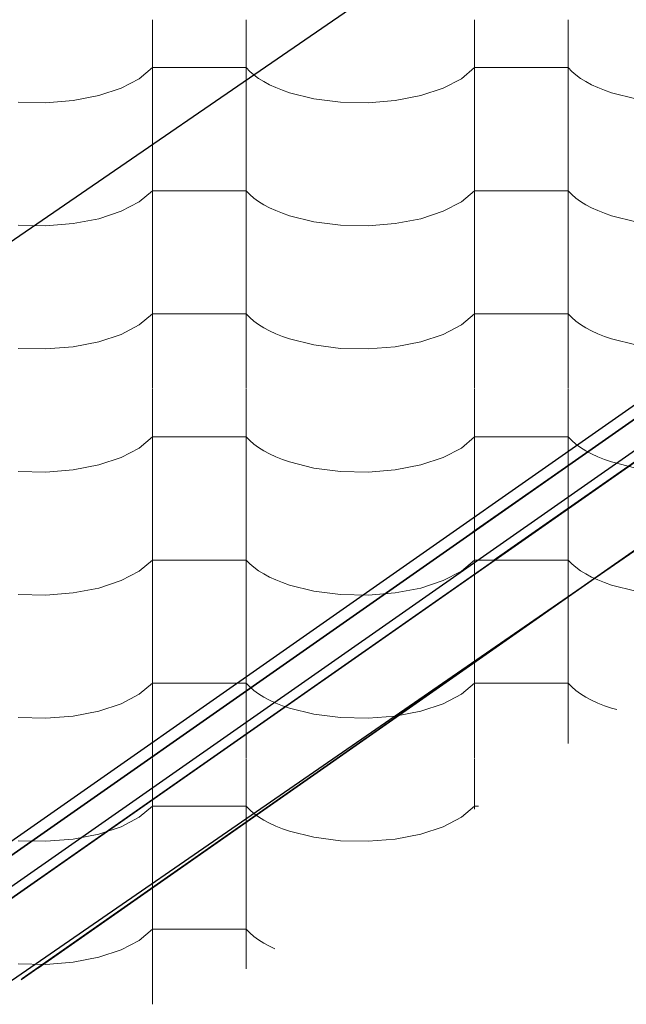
# Model space of a CAD drawing. Header units: millimetres. Extents: x -36478 to 31050, y -14815 to 11827.
# Tile 465 of 656: x -7725 to -7414, y 8535 to 9040. Entities that reach past the tile are written whole.
import ezdxf

# ---------------------------------------------------------------- set-up
doc = ezdxf.new("R2010")
doc.units = ezdxf.units.MM
doc.header["$MEASUREMENT"] = 0
doc.linetypes.add('Wipeout_Contour', pattern=[1000, 0, -1000])
for name, color, linetype in [('Nové_0', 7, 'Continuous'), ('Nové_Konstrukce - krov', 7, 'Continuous'), ('Nové_Kóty - SP', 7, 'Continuous'), ('Nové_Výplně - Povrchové', 7, 'Continuous')]:
    doc.layers.add(name, color=color, linetype=linetype)
doc.styles.add('GENEROVANÝ_STYL_2', font='txt')
doc.dimstyles.new('GENEROVANÝ_STYL__1', dxfattribs={"dimtxt": 125, "dimasz": 190, "dimexe": 0.18, "dimexo": 300, "dimgap": 0, "dimtad": 1, "dimdec": 0, "dimzin": 0, "dimdsep": 46, "dimtxsty": 'GENEROVANÝ_STYL_2', "dimblk": 'ARROWHEAD_6', "dimblk1": 'ARROWHEAD_6', "dimblk2": 'ARROWHEAD_6', "dimcen": 0.09, "dimclrd": 1, "dimclre": 1, "dimclrt": 1, "dimazin": 0, "dimtfac": 1, "dimtdec": 4, "dimtmove": 0, "dimatfit": 3, "dimfxl": 1, "dimtolj": 1, "dimtzin": 0, "dimarcsym": 0})
doc.dimstyles.new('GENEROVANÝ_STYL__2', dxfattribs={"dimtxt": 125, "dimasz": 190, "dimexe": 0.18, "dimexo": 300, "dimgap": 0, "dimtad": 1, "dimdec": 0, "dimzin": 0, "dimdsep": 46, "dimtxsty": 'GENEROVANÝ_STYL_2', "dimblk": 'ARROWHEAD_6', "dimblk1": 'ARROWHEAD_6', "dimblk2": 'ARROWHEAD_6', "dimcen": 0.09, "dimclrd": 1, "dimclre": 1, "dimclrt": 1, "dimazin": 0, "dimtfac": 1, "dimtdec": 4, "dimtmove": 2, "dimatfit": 3, "dimfxl": 1, "dimtolj": 1, "dimtzin": 0, "dimarcsym": 0})

# ---------------------------------------------------------------- blocks, each defined once
blk = doc.blocks.new('*X13')
at = {"layer": 'Nové_Výplně - Povrchové', "color": 21, "linetype": 'Continuous', "lineweight": 20, "true_color": 0xffaaaa}
for p, q in [((-7656.72, 9039.87), (-7656.72, 8976.99)), ((-7608.69, 9039.87), (-7608.69, 8976.99)), ((-7491.72, 9039.87), (-7491.72, 8976.99)), ((-7443.69, 9039.87), (-7443.69, 8976.99)), ((-7663.39, 9009.65), (-7656.72, 9015.34)), ((-7632.71, 9015.34), (-7656.72, 9015.34)), ((-7608.69, 9015.34), (-7632.71, 9015.34)), ((-7608.69, 9015.34), (-7606.86, 9013.44)), ((-7606.86, 9013.44), (-7604.74, 9011.61)), ((-7604.74, 9011.61), (-7602.34, 9009.86)), ((-7498.39, 9009.65), (-7491.72, 9015.34)), ((-7467.71, 9015.34), (-7491.72, 9015.34)), ((-7443.69, 9015.34), (-7467.71, 9015.34)), ((-7443.69, 9015.34), (-7441.86, 9013.44)), ((-7441.86, 9013.44), (-7439.74, 9011.61)), ((-7439.74, 9011.61), (-7437.34, 9009.86)), ((-7672.7, 9004.78), (-7663.39, 9009.65)), ((-7602.34, 9009.86), (-7599.65, 9008.19)), ((-7599.65, 9008.19), (-7596.71, 9006.61)), ((-7596.71, 9006.61), (-7593.53, 9005.13)), ((-7507.7, 9004.78), (-7498.39, 9009.65)), ((-7437.34, 9009.86), (-7434.65, 9008.19)), ((-7434.65, 9008.19), (-7431.71, 9006.61)), ((-7431.71, 9006.61), (-7428.53, 9005.13)), ((-7697.24, 8998.46), (-7684.18, 9000.99)), ((-7684.18, 9000.99), (-7672.7, 9004.78)), ((-7593.53, 9005.13), (-7590.12, 9003.76)), ((-7590.12, 9003.76), (-7586.5, 9002.51)), ((-7586.5, 9002.51), (-7574.05, 8999.41)), ((-7532.24, 8998.46), (-7519.18, 9000.99)), ((-7519.18, 9000.99), (-7507.7, 9004.78)), ((-7428.53, 9005.13), (-7425.12, 9003.76)), ((-7425.12, 9003.76), (-7421.5, 9002.51)), ((-7421.5, 9002.51), (-7409.05, 8999.41)), ((-7725.39, 8997.65), (-7711.21, 8997.33)), ((-7711.21, 8997.33), (-7697.24, 8998.46)), ((-7574.05, 8999.41), (-7560.39, 8997.65)), ((-7560.39, 8997.65), (-7546.21, 8997.33)), ((-7546.21, 8997.33), (-7532.24, 8998.46)), ((-7656.72, 8976.77), (-7656.72, 8913.89)), ((-7608.69, 8976.77), (-7608.69, 8913.89)), ((-7491.72, 8976.77), (-7491.72, 8913.89)), ((-7443.69, 8976.77), (-7443.69, 8913.89)), ((-7663.39, 8946.54), (-7656.72, 8952.23)), ((-7632.71, 8952.23), (-7656.72, 8952.23)), ((-7608.69, 8952.23), (-7632.71, 8952.23)), ((-7608.69, 8952.23), (-7606.86, 8950.34)), ((-7606.86, 8950.34), (-7604.74, 8948.51)), ((-7498.39, 8946.54), (-7491.72, 8952.23)), ((-7467.71, 8952.23), (-7491.72, 8952.23)), ((-7443.69, 8952.23), (-7467.71, 8952.23)), ((-7443.69, 8952.23), (-7441.86, 8950.34)), ((-7441.86, 8950.34), (-7439.74, 8948.51)), ((-7672.7, 8941.68), (-7663.39, 8946.54)), ((-7604.74, 8948.51), (-7602.34, 8946.76)), ((-7602.34, 8946.76), (-7599.65, 8945.08)), ((-7599.65, 8945.08), (-7596.71, 8943.5)), ((-7507.7, 8941.68), (-7498.39, 8946.54)), ((-7439.74, 8948.51), (-7437.34, 8946.76)), ((-7437.34, 8946.76), (-7434.65, 8945.08)), ((-7434.65, 8945.08), (-7431.71, 8943.5)), ((-7684.18, 8937.89), (-7672.7, 8941.68)), ((-7596.71, 8943.5), (-7593.53, 8942.03)), ((-7593.53, 8942.03), (-7590.12, 8940.66)), ((-7590.12, 8940.66), (-7586.5, 8939.4)), ((-7519.18, 8937.89), (-7507.7, 8941.68)), ((-7431.71, 8943.5), (-7428.53, 8942.03)), ((-7428.53, 8942.03), (-7425.12, 8940.66)), ((-7425.12, 8940.66), (-7421.5, 8939.4)), ((-7711.21, 8934.23), (-7697.24, 8935.36)), ((-7697.24, 8935.36), (-7684.18, 8937.89)), ((-7586.5, 8939.4), (-7574.05, 8936.3)), ((-7574.05, 8936.3), (-7560.39, 8934.55)), ((-7546.21, 8934.23), (-7532.24, 8935.36)), ((-7532.24, 8935.36), (-7519.18, 8937.89)), ((-7421.5, 8939.4), (-7409.05, 8936.3)), ((-7725.39, 8934.55), (-7711.21, 8934.23)), ((-7560.39, 8934.55), (-7546.21, 8934.23)), ((-7656.72, 8913.66), (-7656.72, 8850.78)), ((-7608.69, 8913.66), (-7608.69, 8850.78)), ((-7491.72, 8913.66), (-7491.72, 8850.78)), ((-7443.69, 8913.66), (-7443.69, 8850.78)), ((-7663.39, 8883.44), (-7656.72, 8889.13)), ((-7632.71, 8889.13), (-7656.72, 8889.13)), ((-7608.69, 8889.13), (-7632.71, 8889.13)), ((-7608.69, 8889.13), (-7606.86, 8887.24)), ((-7606.86, 8887.24), (-7604.74, 8885.41)), ((-7604.74, 8885.41), (-7602.34, 8883.65)), ((-7498.39, 8883.44), (-7491.72, 8889.13)), ((-7467.71, 8889.13), (-7491.72, 8889.13)), ((-7443.69, 8889.13), (-7467.71, 8889.13)), ((-7443.69, 8889.13), (-7441.86, 8887.24)), ((-7441.86, 8887.24), (-7439.74, 8885.41)), ((-7439.74, 8885.41), (-7437.34, 8883.65)), ((-7672.7, 8878.57), (-7663.39, 8883.44)), ((-7602.34, 8883.65), (-7599.65, 8881.98)), ((-7599.65, 8881.98), (-7596.71, 8880.4)), ((-7596.71, 8880.4), (-7593.53, 8878.92)), ((-7507.7, 8878.57), (-7498.39, 8883.44)), ((-7437.34, 8883.65), (-7434.65, 8881.98)), ((-7434.65, 8881.98), (-7431.71, 8880.4)), ((-7431.71, 8880.4), (-7428.53, 8878.92)), ((-7697.24, 8872.25), (-7684.18, 8874.78)), ((-7684.18, 8874.78), (-7672.7, 8878.57)), ((-7593.53, 8878.92), (-7590.12, 8877.55)), ((-7590.12, 8877.55), (-7586.5, 8876.3)), ((-7586.5, 8876.3), (-7574.05, 8873.2)), ((-7532.24, 8872.25), (-7519.18, 8874.78)), ((-7519.18, 8874.78), (-7507.7, 8878.57)), ((-7428.53, 8878.92), (-7425.12, 8877.55)), ((-7425.12, 8877.55), (-7421.5, 8876.3)), ((-7421.5, 8876.3), (-7409.05, 8873.2)), ((-7725.39, 8871.44), (-7711.21, 8871.12)), ((-7711.21, 8871.12), (-7697.24, 8872.25)), ((-7574.05, 8873.2), (-7560.39, 8871.44)), ((-7560.39, 8871.44), (-7546.21, 8871.12)), ((-7546.21, 8871.12), (-7532.24, 8872.25)), ((-7656.72, 8850.56), (-7656.72, 8787.68)), ((-7608.69, 8850.56), (-7608.69, 8787.68)), ((-7491.72, 8850.56), (-7491.72, 8787.68)), ((-7443.69, 8850.56), (-7443.69, 8787.68)), ((-7663.39, 8820.34), (-7656.72, 8826.03)), ((-7632.71, 8826.03), (-7656.72, 8826.03)), ((-7608.69, 8826.03), (-7632.71, 8826.03)), ((-7608.69, 8826.03), (-7606.86, 8824.13)), ((-7606.86, 8824.13), (-7604.74, 8822.3)), ((-7498.39, 8820.34), (-7491.72, 8826.03)), ((-7467.71, 8826.03), (-7491.72, 8826.03)), ((-7443.69, 8826.03), (-7467.71, 8826.03)), ((-7443.69, 8826.03), (-7441.86, 8824.13)), ((-7441.86, 8824.13), (-7439.74, 8822.3)), ((-7672.7, 8815.47), (-7663.39, 8820.34)), ((-7604.74, 8822.3), (-7602.34, 8820.55)), ((-7602.34, 8820.55), (-7599.65, 8818.87)), ((-7599.65, 8818.87), (-7596.71, 8817.3)), ((-7507.7, 8815.47), (-7498.39, 8820.34)), ((-7439.74, 8822.3), (-7437.34, 8820.55)), ((-7437.34, 8820.55), (-7434.65, 8818.87)), ((-7434.65, 8818.87), (-7431.71, 8817.3)), ((-7684.18, 8811.68), (-7672.7, 8815.47)), ((-7596.71, 8817.3), (-7593.53, 8815.82)), ((-7593.53, 8815.82), (-7590.12, 8814.45)), ((-7590.12, 8814.45), (-7586.5, 8813.19)), ((-7519.18, 8811.68), (-7507.7, 8815.47)), ((-7431.71, 8817.3), (-7428.53, 8815.82)), ((-7428.53, 8815.82), (-7425.12, 8814.45)), ((-7425.12, 8814.45), (-7421.5, 8813.19)), ((-7711.21, 8808.02), (-7697.24, 8809.15)), ((-7697.24, 8809.15), (-7684.18, 8811.68)), ((-7586.5, 8813.19), (-7574.05, 8810.09)), ((-7574.05, 8810.09), (-7560.39, 8808.34)), ((-7546.21, 8808.02), (-7532.24, 8809.15)), ((-7532.24, 8809.15), (-7519.18, 8811.68)), ((-7421.5, 8813.19), (-7409.05, 8810.09)), ((-7725.39, 8808.34), (-7711.21, 8808.02)), ((-7560.39, 8808.34), (-7546.21, 8808.02)), ((-7656.72, 8787.45), (-7656.72, 8724.57)), ((-7608.69, 8787.45), (-7608.69, 8724.57)), ((-7491.72, 8787.45), (-7491.72, 8724.57)), ((-7443.69, 8787.45), (-7443.69, 8724.57)), ((-7663.39, 8757.23), (-7656.72, 8762.92)), ((-7632.71, 8762.92), (-7656.72, 8762.92)), ((-7608.69, 8762.92), (-7632.71, 8762.92)), ((-7608.69, 8762.92), (-7606.86, 8761.03)), ((-7606.86, 8761.03), (-7604.74, 8759.2)), ((-7604.74, 8759.2), (-7602.34, 8757.44)), ((-7498.39, 8757.23), (-7491.72, 8762.92)), ((-7467.71, 8762.92), (-7491.72, 8762.92)), ((-7443.69, 8762.92), (-7467.71, 8762.92)), ((-7443.69, 8762.92), (-7441.86, 8761.03)), ((-7441.86, 8761.03), (-7439.74, 8759.2)), ((-7439.74, 8759.2), (-7437.34, 8757.44)), ((-7672.7, 8752.37), (-7663.39, 8757.23)), ((-7602.34, 8757.44), (-7599.65, 8755.77)), ((-7599.65, 8755.77), (-7596.71, 8754.19)), ((-7596.71, 8754.19), (-7593.53, 8752.71)), ((-7507.7, 8752.37), (-7498.39, 8757.23)), ((-7437.34, 8757.44), (-7434.65, 8755.77)), ((-7434.65, 8755.77), (-7431.71, 8754.19)), ((-7431.71, 8754.19), (-7428.53, 8752.71)), ((-7697.24, 8746.04), (-7684.18, 8748.57)), ((-7684.18, 8748.57), (-7672.7, 8752.37)), ((-7593.53, 8752.71), (-7590.12, 8751.34)), ((-7590.12, 8751.34), (-7586.5, 8750.09)), ((-7586.5, 8750.09), (-7574.05, 8746.99)), ((-7532.24, 8746.04), (-7519.18, 8748.57)), ((-7519.18, 8748.57), (-7507.7, 8752.37)), ((-7428.53, 8752.71), (-7425.12, 8751.34)), ((-7425.12, 8751.34), (-7421.5, 8750.09)), ((-7421.5, 8750.09), (-7409.05, 8746.99)), ((-7725.39, 8745.23), (-7711.21, 8744.91)), ((-7711.21, 8744.91), (-7697.24, 8746.04)), ((-7574.05, 8746.99), (-7560.39, 8745.23)), ((-7560.39, 8745.23), (-7546.21, 8744.91)), ((-7546.21, 8744.91), (-7532.24, 8746.04)), ((-7656.72, 8724.35), (-7656.72, 8661.47)), ((-7608.69, 8724.35), (-7608.69, 8661.47)), ((-7491.72, 8724.35), (-7491.72, 8661.47)), ((-7443.69, 8724.35), (-7443.69, 8668.87)), ((-7663.39, 8694.13), (-7656.72, 8699.82)), ((-7632.71, 8699.82), (-7656.72, 8699.82)), ((-7608.69, 8699.82), (-7632.71, 8699.82)), ((-7608.69, 8699.82), (-7606.86, 8697.92)), ((-7606.86, 8697.92), (-7604.74, 8696.09)), ((-7498.39, 8694.13), (-7491.72, 8699.82)), ((-7467.71, 8699.82), (-7491.72, 8699.82)), ((-7443.69, 8699.82), (-7467.71, 8699.82)), ((-7443.69, 8699.82), (-7441.86, 8697.92)), ((-7441.86, 8697.92), (-7439.74, 8696.09)), ((-7672.7, 8689.26), (-7663.39, 8694.13)), ((-7604.74, 8696.09), (-7602.34, 8694.34)), ((-7602.34, 8694.34), (-7599.65, 8692.66)), ((-7599.65, 8692.66), (-7596.71, 8691.09)), ((-7507.7, 8689.26), (-7498.39, 8694.13)), ((-7439.74, 8696.09), (-7437.34, 8694.34)), ((-7437.34, 8694.34), (-7434.65, 8692.66)), ((-7434.65, 8692.66), (-7431.71, 8691.09)), ((-7684.18, 8685.47), (-7672.7, 8689.26)), ((-7596.71, 8691.09), (-7593.53, 8689.61)), ((-7593.53, 8689.61), (-7590.12, 8688.24)), ((-7590.12, 8688.24), (-7586.5, 8686.98)), ((-7519.18, 8685.47), (-7507.7, 8689.26)), ((-7431.71, 8691.09), (-7428.53, 8689.61)), ((-7428.53, 8689.61), (-7425.12, 8688.24)), ((-7425.12, 8688.24), (-7421.5, 8686.98)), ((-7711.21, 8681.81), (-7697.24, 8682.94)), ((-7697.24, 8682.94), (-7684.18, 8685.47)), ((-7586.5, 8686.98), (-7574.05, 8683.88)), ((-7574.05, 8683.88), (-7560.39, 8682.13)), ((-7546.21, 8681.81), (-7532.24, 8682.94)), ((-7532.24, 8682.94), (-7519.18, 8685.47)), ((-7421.5, 8686.98), (-7418.79, 8686.31)), ((-7725.39, 8682.13), (-7711.21, 8681.81)), ((-7560.39, 8682.13), (-7546.21, 8681.81)), ((-7656.72, 8661.24), (-7656.72, 8598.36)), ((-7608.69, 8661.24), (-7608.69, 8598.36)), ((-7491.72, 8661.24), (-7491.72, 8635.24)), ((-7663.39, 8631.02), (-7656.72, 8636.71)), ((-7632.71, 8636.71), (-7656.72, 8636.71)), ((-7608.69, 8636.71), (-7632.71, 8636.71)), ((-7608.69, 8636.71), (-7606.86, 8634.82)), ((-7606.86, 8634.82), (-7604.74, 8632.99)), ((-7604.74, 8632.99), (-7602.34, 8631.23)), ((-7498.39, 8631.02), (-7491.72, 8636.71)), ((-7489.62, 8636.71), (-7491.72, 8636.71)), ((-7672.7, 8626.16), (-7663.39, 8631.02)), ((-7602.34, 8631.23), (-7599.65, 8629.56)), ((-7599.65, 8629.56), (-7596.71, 8627.98)), ((-7596.71, 8627.98), (-7593.53, 8626.5)), ((-7507.7, 8626.16), (-7498.39, 8631.02)), ((-7697.24, 8619.84), (-7684.18, 8622.36)), ((-7684.18, 8622.36), (-7672.7, 8626.16)), ((-7593.53, 8626.5), (-7590.12, 8625.13)), ((-7590.12, 8625.13), (-7586.5, 8623.88)), ((-7586.5, 8623.88), (-7574.05, 8620.78)), ((-7532.24, 8619.84), (-7519.18, 8622.36)), ((-7519.18, 8622.36), (-7507.7, 8626.16)), ((-7725.39, 8619.02), (-7711.21, 8618.7)), ((-7711.21, 8618.7), (-7697.24, 8619.84)), ((-7574.05, 8620.78), (-7560.39, 8619.02)), ((-7560.39, 8619.02), (-7546.21, 8618.7)), ((-7546.21, 8618.7), (-7532.24, 8619.84)), ((-7656.72, 8598.14), (-7656.72, 8535.26)), ((-7608.69, 8598.14), (-7608.69, 8553.34)), ((-7663.39, 8567.92), (-7656.72, 8573.61)), ((-7632.71, 8573.61), (-7656.72, 8573.61)), ((-7608.69, 8573.61), (-7632.71, 8573.61)), ((-7608.69, 8573.61), (-7606.86, 8571.71)), ((-7606.86, 8571.71), (-7604.74, 8569.88)), ((-7672.7, 8563.05), (-7663.39, 8567.92)), ((-7604.74, 8569.88), (-7602.34, 8568.13)), ((-7602.34, 8568.13), (-7599.65, 8566.46)), ((-7599.65, 8566.46), (-7596.71, 8564.88)), ((-7684.18, 8559.26), (-7672.7, 8563.05)), ((-7596.71, 8564.88), (-7594.01, 8563.62)), ((-7711.21, 8555.6), (-7697.24, 8556.73)), ((-7697.24, 8556.73), (-7684.18, 8559.26)), ((-7725.39, 8555.92), (-7711.21, 8555.6))]:
    blk.add_line(p, q, dxfattribs=at)
blk = doc.blocks.new('výplň_6_1', base_point=(0, 0))
at = {"layer": 'Nové_Výplně - Povrchové', "color": 21, "linetype": 'Continuous', "lineweight": 20, "true_color": 0xffaaaa}
blk.add_blockref('*X13', (0, 0), dxfattribs=at)
blk = doc.blocks.new('*D6315')
at = {"layer": 'Nové_Kóty - SP', "color": 1, "linetype": 'Continuous', "lineweight": 25}
for p, q in [((-9579.03, 7654.66), (-6330.41, 9887.65)), ((-9409.09, 7407.43), (-9685.24, 7809.17)), ((-9553.27, 7793.71), (-9604.79, 7515.6)), ((-10050.41, 7330.64), (-9579.03, 7654.66)), ((-9880.48, 7083.42), (-10156.62, 7485.16)), ((-10024.65, 7469.7), (-10076.18, 7191.59)), ((-10174.03, 7245.68), (-10050.41, 7330.64))]:
    blk.add_line(p, q, dxfattribs=at)
at = {"layer": 'Nové_Kóty - SP', "color": 1, "lineweight": 25, "insert": (-9946.14, 7432.65), "char_height": 125, "attachment_point": 7, "rotation": 34.5034, "style": 'GENEROVANÝ_STYL_2'}
blk.add_mtext('\\A1;{\\pql;\\fArial|b0|i0|c0|p38;572}', dxfattribs=at)
blk = doc.blocks.new('ARROWHEAD_6')
at = {"color": 0, "linetype": 'Continuous', "lineweight": 0}
for p, q in [((-0.5, -0.5), (0.5, 0.5)), ((0, 0), (-1, 0))]:
    blk.add_line(p, q, dxfattribs=at)
blk = doc.blocks.new('*D6316')
at = {"layer": 'Nové_Kóty - SP', "color": 1, "linetype": 'Continuous', "lineweight": 25}
for p, q in [((-6330.41, 9887.65), (-4580.7, 11090.34)), ((-6160.47, 9640.43), (-6436.62, 10042.17)), ((-6304.64, 10026.71), (-6356.17, 9748.6)), ((-9579.03, 7654.66), (-6330.41, 9887.65)), ((-9553.27, 7793.71), (-9604.79, 7515.6))]:
    blk.add_line(p, q, dxfattribs=at)
at = {"layer": 'Nové_Kóty - SP', "color": 1, "lineweight": 25, "insert": (-8145, 8670.7), "char_height": 125, "attachment_point": 7, "rotation": 34.5034, "style": 'GENEROVANÝ_STYL_2'}
blk.add_mtext('\\A1;{\\pql;\\fArial|b0|i0|c0|p38;3\xa0942}', dxfattribs=at)
blk = doc.blocks.new('*D6326')
at = {"layer": 'Nové_Kóty - SP', "color": 1, "linetype": 'Continuous', "lineweight": 25}
for p, q in [((-4581.24, 11091.13), (-4857.39, 11492.87)), ((-4776.94, 11199.3), (-4725.42, 11477.41)), ((-4751.18, 11338.35), (-4627.57, 11423.32)), ((-10278.77, 7538.87), (-4751.18, 11338.35)), ((-10108.84, 7291.64), (-10384.98, 7693.38)), ((-10253.01, 7677.92), (-10304.54, 7399.81)), ((-10402.39, 7453.9), (-10278.77, 7538.87))]:
    blk.add_line(p, q, dxfattribs=at)
at = {"layer": 'Nové_Kóty - SP', "color": 1, "lineweight": 25, "insert": (-8042.9, 9106.07), "char_height": 125, "attachment_point": 7, "rotation": 34.5034, "style": 'GENEROVANÝ_STYL_2'}
blk.add_mtext('\\A1;{\\pql;\\fArial|b0|i0|c0|p38;6\xa0707- KROKEV}', dxfattribs=at)
blk = doc.blocks.new('*D6327')
at = {"layer": 'Nové_Kóty - SP', "color": 1, "linetype": 'Continuous', "lineweight": 25}
for p, q in [((-10443.65, 7778.73), (-4851.3, 11622.72)), ((-10273.71, 7531.5), (-10549.86, 7933.25)), ((-10294.79, 7517.01), (-10570.94, 7918.75)), ((-10417.88, 7917.78), (-10469.41, 7639.67)), ((-10490.49, 7625.18), (-10438.97, 7903.29)), ((-10464.73, 7764.24), (-10443.65, 7778.73)), ((-10588.34, 7679.27), (-10464.73, 7764.24))]:
    blk.add_line(p, q, dxfattribs=at)
at = {"layer": 'Nové_Kóty - SP', "color": 1, "lineweight": 25, "insert": (-10717.64, 7620.73), "char_height": 125, "attachment_point": 7, "rotation": 34.5034, "style": 'GENEROVANÝ_STYL_2'}
blk.add_mtext('\\A1;{\\pql;\\fArial|b0|i0|c0|p38;25}', dxfattribs=at)
blk = doc.blocks.new('*D6328')
at = {"layer": 'Nové_Kóty - SP', "color": 1, "linetype": 'Continuous', "lineweight": 25}
for p, q in [((-4681.37, 11375.49), (-4957.51, 11777.24)), ((-4877.07, 11483.67), (-4825.54, 11761.78)), ((-4851.3, 11622.72), (-4727.69, 11707.69)), ((-10443.65, 7778.73), (-4851.3, 11622.72)), ((-10417.88, 7917.78), (-10469.41, 7639.67)), ((-10490.49, 7625.18), (-10438.97, 7903.29))]:
    blk.add_line(p, q, dxfattribs=at)
at = {"layer": 'Nové_Kóty - SP', "color": 1, "lineweight": 25, "insert": (-7480.19, 9877.1), "char_height": 125, "attachment_point": 7, "rotation": 34.5034, "style": 'GENEROVANÝ_STYL_2'}
blk.add_mtext('\\A1;{\\pql;\\fArial|b0|i0|c0|p38;+ 6 787}', dxfattribs=at)

msp = doc.modelspace()

# ---------------------------------------------------------------- wipeouts: each hides what was drawn before it
at = {"color": 254, "linetype": 'Wipeout_Contour', "lineweight": 0, "ltscale": 45709.811278}
msp.add_wipeout([(-8037.01, 8212.38), (-8036.61, 8212.38), (-7148.62, 8834.16), (-7148.75, 8834.35)], dxfattribs=at).dxf.layer = 'Nové_Výplně - Povrchové'

# ---------------------------------------------------------------- next in the draw order: wipeouts: each hides what was drawn before it
at = {"color": 254, "linetype": 'Wipeout_Contour', "lineweight": 0, "ltscale": 45895.345984}
msp.add_wipeout([(-7723.4, 8548.14), (-7419.05, 8743.49), (-7179.7, 8918.49), (-7184.57, 8925.44)], dxfattribs=at).dxf.layer = 'Nové_Výplně - Povrchové'

# ---------------------------------------------------------------- next in the draw order: wipeouts: each hides what was drawn before it
at = {"color": 254, "linetype": 'Wipeout_Contour', "lineweight": 0, "ltscale": 80711.623019}
msp.add_wipeout([(-8080.55, 8343.28), (-8069.59, 8320.61), (-7962.01, 8394.99), (-7723.95, 8547.79), (-7200.84, 8914.07), (-7201.02, 8914.07), (-7227.09, 8940.87)], dxfattribs=at).dxf.layer = 'Nové_Výplně - Povrchové'

# ---------------------------------------------------------------- next in the draw order: wipeouts: each hides what was drawn before it
at = {"color": 254, "linetype": 'Wipeout_Contour', "lineweight": 0, "ltscale": 45958.02938}
msp.add_wipeout([(-7723.95, 8547.79), (-7723.4, 8548.14), (-7184.42, 8925.55), (-7200.84, 8914.07)], dxfattribs=at).dxf.layer = 'Nové_Výplně - Povrchové'

# ---------------------------------------------------------------- next in the draw order: wipeouts: each hides what was drawn before it
at = {"color": 254, "linetype": 'Wipeout_Contour', "lineweight": 0, "ltscale": 69338.570102}
msp.add_wipeout([(-8125.8, 8340.88), (-8124.26, 8334.76), (-7226.02, 8963.72), (-7225.84, 8963.72), (-7183.24, 8993.54), (-7186.69, 8998.46)], dxfattribs=at).dxf.layer = 'Nové_Výplně - Povrchové'

# ---------------------------------------------------------------- next in the draw order: wipeouts: each hides what was drawn before it
at = {"color": 254, "linetype": 'Wipeout_Contour', "lineweight": 0, "ltscale": 46272.776871}
msp.add_wipeout([(-8131.8, 8329.34), (-8121.54, 8314.69), (-7215.69, 8948.97), (-7225.95, 8963.62)], dxfattribs=at).dxf.layer = 'Nové_Výplně - Povrchové'

# ---------------------------------------------------------------- next in the draw order: wipeouts: each hides what was drawn before it
at = {"color": 254, "linetype": 'Wipeout_Contour', "lineweight": 0, "ltscale": 46223.033781}
msp.add_wipeout([(-7227.16, 8940.94), (-8080.72, 8343.28), (-8080.55, 8343.28), (-7227.09, 8940.87)], dxfattribs=at).dxf.layer = 'Nové_Výplně - Povrchové'

# ---------------------------------------------------------------- next in the draw order: wipeouts: each hides what was drawn before it
at = {"color": 254, "linetype": 'Wipeout_Contour', "lineweight": 0, "ltscale": 46308.522877}
msp.add_wipeout([(-7226.02, 8963.72), (-8132, 8329.34), (-8131.8, 8329.34), (-7225.95, 8963.62)], dxfattribs=at).dxf.layer = 'Nové_Výplně - Povrchové'

# ---------------------------------------------------------------- next in the draw order: linework, layer by layer
at = {"layer": 'Nové_0', "color": 1, "linetype": 'Continuous', "lineweight": 25}
for p, q in [((-4356.4, 10874.9), (-9871.19, 7068.74)), ((-4362.54, 10772.95), (-9825.09, 7002.84))]:
    msp.add_line(p, q, dxfattribs=at)
at = {"layer": 'Nové_Konstrukce - krov', "color": 1, "linetype": 'Continuous', "lineweight": 25}
for p, q in [((-7186.69, 8998.46), (-8125.8, 8340.88)), ((-7183.24, 8993.54), (-8124.23, 8334.66)), ((-7226.02, 8963.72), (-8132, 8329.34)), ((-7225.82, 8963.72), (-8131.8, 8329.34)), ((-8142.36, 8306.07), (-7216.86, 8954.12)), ((-8080.72, 8343.28), (-7227.16, 8940.94)), ((-8080.55, 8343.28), (-7227.09, 8940.87)), ((-7184.57, 8925.44), (-7723.4, 8548.14)), ((-7252.16, 8923.32), (-7482.06, 8762.46)), ((-7723.95, 8547.79), (-7200.84, 8914.07)), ((-7148.75, 8834.35), (-8037.01, 8212.38)), ((-7434.38, 8817.79), (-7492.46, 8777.15))]:
    msp.add_line(p, q, dxfattribs=at)

# ---------------------------------------------------------------- next in the draw order: block references
at = {"layer": 'Nové_Výplně - Povrchové', "color": 21, "linetype": 'Continuous', "lineweight": 20, "true_color": 0xffaaaa}
msp.add_blockref('výplň_6_1', (0, 0), dxfattribs=at)

# ---------------------------------------------------------------- next in the draw order: dimensions: what is measured, and where the dimension line sits
at = {"layer": 'Nové_Kóty - SP', "color": 1, "linetype": 'Continuous', "lineweight": 25}
for base, p1, p2, text, dimstyle, picture, middle in [((-4851.3, 11622.72), (-9826.86, 6881.41), (-4515.96, 11134.85), '+ 6 787', 'GENEROVANÝ_STYL__2', '*D6328', (-7268.85, 10098.2)), ((-10443.65, 7778.73), (-9842.86, 6859.52), (-9826.86, 6881.41), '25', 'GENEROVANÝ_STYL__1', '*D6327', (-10674.52, 7726.21)), ((-4751.18, 11338.35), (-9826.86, 6881.41), (-4362.54, 10772.95), '<MeasuredValue>- KROKEV', 'GENEROVANÝ_STYL__1', '*D6326', (-7174.22, 9779.01))]:
    dim = msp.add_linear_dim(base=base, p1=p1, p2=p2, angle=34.5034, text=text, dimstyle=dimstyle, dxfattribs=at)
    dim.commit()
    dim.dimension.update_dxf_attribs({"geometry": picture, "text_midpoint": middle, "dimtype": 160, "text_rotation": 34.5034})
for base, p1, p2, picture, middle in [((-6330.41, 9887.65), (-9271.51, 7207.26), (-6039.22, 9464.03), '*D6316', (-8003.47, 8843.83)), ((-9579.03, 7654.66), (-9825.09, 7002.84), (-9271.51, 7207.26), '*D6315', (-9863.75, 7565.13))]:
    dim = msp.add_linear_dim(base=base, p1=p1, p2=p2, angle=34.5034, dimstyle='GENEROVANÝ_STYL__1', dxfattribs=at)
    dim.commit()
    dim.dimension.update_dxf_attribs({"geometry": picture, "text_midpoint": middle, "dimtype": 160, "text_rotation": 34.5034})

# ---------------------------------------------------------------- next in the draw order: wipeouts: each hides what was drawn before it
at = {"color": 254, "linetype": 'Wipeout_Contour', "lineweight": 0, "ltscale": 45445.582131}
msp.add_wipeout([(-6290.31, 9160), (-9127.82, 7180.27), (-9117.7, 7186.23), (-6288.72, 9160)], dxfattribs=at).dxf.layer = 'Nové_Výplně - Povrchové'

# ---------------------------------------------------------------- next in the draw order: wipeouts: each hides what was drawn before it
at = {"color": 254, "linetype": 'Wipeout_Contour', "lineweight": 0, "ltscale": 91172.610067}
msp.add_wipeout([(-7930.35, 8082.43), (-9277.37, 7230), (-9127.82, 7230), (-9127.82, 7180.27), (-6290.31, 9160), (-6467.44, 9160), (-7378.22, 8491.28), (-7537.18, 8359.96)], dxfattribs=at).dxf.layer = 'Nové_Výplně - Povrchové'

# ---------------------------------------------------------------- next in the draw order: wipeouts: each hides what was drawn before it
at = {"color": 254, "linetype": 'Wipeout_Contour', "lineweight": 0, "ltscale": 45679.381173}
msp.add_wipeout([(-9247.82, 7159.42), (-9245.6, 7159.42), (-6462.75, 9079.42), (-6464.97, 9079.42)], dxfattribs=at).dxf.layer = 'Nové_Výplně - Povrchové'

# ---------------------------------------------------------------- next in the draw order: wipeouts: each hides what was drawn before it
at = {"color": 254, "linetype": 'Wipeout_Contour', "lineweight": 0, "ltscale": 129064.449756}
msp.add_wipeout([(-9826.86, 7002.9), (-9826.86, 6881.41), (-9650.78, 6881.41), (-9603.27, 6914.19), (-9603.27, 7068.88), (-9379.05, 7068.88), (-9302.84, 7121.47), (-9302.84, 7159.42), (-9247.82, 7159.42), (-6464.97, 9079.42), (-6817.14, 9079.42)], dxfattribs=at).dxf.layer = 'Nové_Výplně - Povrchové'

doc.saveas('drawing.dxf')
